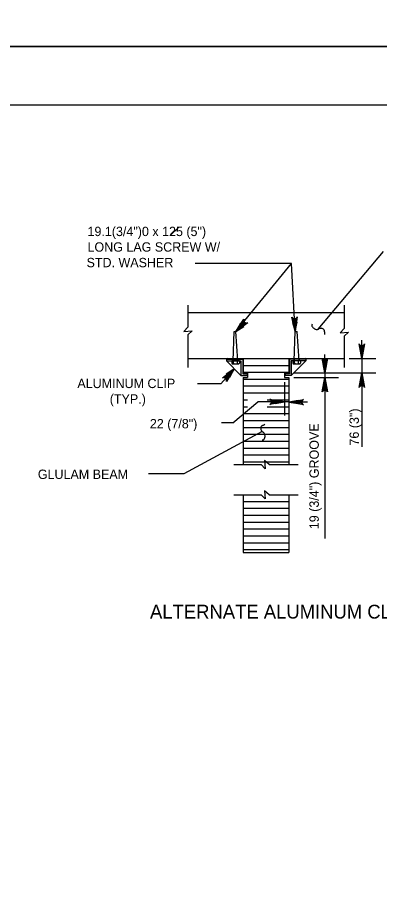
# Model space of a CAD drawing. Extents: x -13 to 81, y -176 to 0.
# Drawn here: x 49.72 to 54.37, y -142.81 to -131.62 of the extents above; entities that cross this region are included whole.
import ezdxf

# ---------------------------------------------------------------- set-up
doc = ezdxf.new("R2010")
doc.units = 0
for name, color, linetype in [('Level 1', 7, 'Continuous'), ('Level 2', 7, 'Continuous'), ('Level 3', 7, 'Continuous'), ('Level 6', 7, 'Continuous'), ('Level 63', 7, 'Continuous'), ('Level 7', 7, 'Continuous')]:
    doc.layers.add(name, color=color, linetype=linetype)

msp = doc.modelspace()

# ---------------------------------------------------------------- linework, layer by layer
at = {"layer": 'Level 1'}
msp.add_lwpolyline([(35.75, -153.25), (67.25, -153.25), (67.25, -132.75), (35.75, -132.75)], close=True, dxfattribs=at)
at = {"layer": 'Level 2'}
for p, q in [((52.488, -136.037), (52.501, -135.658)), ((52.501, -135.658), (52.523, -135.658)), ((52.55, -136.037), (52.523, -135.658)), ((53.273, -136.037), (53.286, -135.659)), ((53.286, -135.659), (53.308, -135.659)), ((53.335, -136.037), (53.308, -135.659)), ((52.401, -136.002), (52.401, -136.014)), ((52.401, -136.002), (52.413, -136.014)), ((52.401, -136.014), (52.401, -136.037)), ((52.401, -136.014), (52.612, -136.014)), ((52.588, -136.225), (52.401, -136.037)), ((52.401, -136.037), (52.588, -136.037)), ((52.569, -136.037), (52.469, -136.037)), ((52.469, -136.037), (52.469, -136.066)), ((52.488, -136.014), (52.488, -136.037)), ((52.493, -136.066), (52.493, -136.037)), ((52.543, -136.066), (52.543, -136.037)), ((52.55, -136.014), (52.55, -136.037)), ((52.569, -136.037), (52.569, -136.066)), ((52.588, -136.037), (52.588, -136.225)), ((52.612, -136.014), (52.612, -136.202)), ((52.615, -136.004), (52.615, -136.093)), ((53.422, -136.014), (53.211, -136.014)), ((53.211, -136.014), (53.211, -136.202)), ((53.422, -136.037), (53.235, -136.037)), ((53.235, -136.225), (53.422, -136.037)), ((53.235, -136.037), (53.235, -136.225)), ((53.254, -136.037), (53.254, -136.066)), ((53.354, -136.037), (53.254, -136.037)), ((53.273, -136.014), (53.273, -136.037)), ((53.278, -136.066), (53.278, -136.037)), ((53.328, -136.066), (53.328, -136.037)), ((53.335, -136.014), (53.335, -136.037)), ((53.354, -136.037), (53.354, -136.066)), ((53.422, -136.002), (53.41, -136.014)), ((53.422, -136.002), (53.422, -136.014)), ((53.422, -136.014), (53.422, -136.037)), ((52.478, -136.074), (52.554, -136.074)), ((52.615, -136.093), (52.615, -136.19)), ((53.266, -136.075), (53.342, -136.075)), ((52.588, -136.225), (52.666, -136.225)), ((52.612, -136.202), (52.666, -136.202)), ((52.666, -136.19), (52.654, -136.202)), ((52.666, -136.19), (52.666, -136.202)), ((52.666, -136.202), (52.666, -136.225)), ((53.157, -136.19), (53.169, -136.202)), ((53.157, -136.19), (53.157, -136.202)), ((53.211, -136.202), (53.157, -136.202)), ((53.157, -136.202), (53.157, -136.225)), ((53.235, -136.225), (53.157, -136.225))]:
    msp.add_line(p, q, dxfattribs=at)
for centre, radius, start, end in [((52.481, -136.062), 0.0126, 197.4518, 342.5482), ((52.518, -136.035), 0.0397, 231.05, 308.95), ((52.556, -136.061), 0.0139, 201.2869, 268.1729), ((52.552, -136.054), 0.0204, 273.9205, 325.1533), ((53.266, -136.062), 0.0126, 197.4518, 342.5482), ((53.303, -136.035), 0.0397, 231.05, 308.95), ((53.341, -136.061), 0.0139, 201.2869, 268.1729), ((53.341, -136.061), 0.0139, 268.1729, 338.7131)]:
    msp.add_arc(centre, radius, start, end, dxfattribs=at)
at = {"layer": 'Level 3'}
for p, q in [((51.786, -134.321), (51.679, -134.427)), ((53.579, -135.63), (54.418, -134.632)), ((54.142, -135.886), (54.142, -135.768)), ((53.665, -136.072), (53.665, -135.954)), ((53.976, -136.004), (54.319, -136.004)), ((54.142, -136.004), (54.142, -136.19)), ((53.267, -136.19), (53.842, -136.19)), ((53.267, -136.249), (53.842, -136.249)), ((53.58, -136.19), (54.319, -136.19)), ((53.665, -136.19), (53.665, -136.249)), ((53.146, -136.31), (53.146, -136.739)), ((53.205, -136.31), (53.205, -136.739)), ((53.665, -136.367), (53.665, -138.315)), ((54.142, -136.308), (54.142, -137.138)), ((53.028, -136.562), (52.803, -136.562)), ((53.205, -136.562), (53.146, -136.562)), ((53.323, -136.562), (53.441, -136.562)), ((52.485, -136.833), (52.338, -136.833)), ((52.861, -136.943), (51.854, -137.486)), ((51.854, -137.486), (51.399, -137.486))]:
    msp.add_line(p, q, dxfattribs=at)
for points in [[(54.122, -135.886), (54.162, -135.886), (54.142, -136.004)], [(53.645, -136.072), (53.685, -136.072), (53.665, -136.19)], [(53.645, -136.367), (53.685, -136.367), (53.665, -136.249)], [(54.122, -136.308), (54.162, -136.308), (54.142, -136.19)], [(53.028, -136.542), (53.028, -136.582), (53.146, -136.562)], [(53.323, -136.542), (53.323, -136.582), (53.205, -136.562)]]:
    msp.add_lwpolyline(points, close=True, dxfattribs=at)
for centre, radius, start, end in [((53.518, -135.582), 0.0193, 170.4902, 201.7577), ((53.537, -135.586), 0.0393, 148.7171, 170.4902), ((53.549, -135.57), 0.0535, 201.7577, 214.6775), ((53.56, -135.562), 0.0664, 214.6775, 226.2739), ((53.58, -135.541), 0.0956, 226.2739, 239.4528), ((53.562, -135.573), 0.0591, 239.4528, 256.2348), ((53.564, -135.563), 0.0691, 256.2348, 270.4168), ((53.564, -135.585), 0.0474, 270.4168, 287.5613), ((53.568, -135.596), 0.0352, 287.5613, 306.9913), ((53.608, -135.649), 0.0312, 106.3472, 126.9913), ((53.611, -135.662), 0.0439, 94.4451, 106.3472), ((53.615, -135.701), 0.0832, 85.805, 94.4451), ((53.617, -135.665), 0.0475, 62.1792, 85.805), ((53.619, -135.661), 0.0431, 37.3468, 62.1792), ((53.601, -135.675), 0.0659, 25.7625, 37.3468), ((53.648, -135.652), 0.0135, 0.0101, 25.7625), ((53.862, -135.684), 0.202, 173.4916, 177.6158), ((53.838, -135.683), 0.178, 177.6158, 180.4164), ((53.994, -135.682), 0.334, 180.4164, 182.4618), ((53.581, -135.652), 0.0808, 353.4916, 0.0101), ((52.885, -136.903), 0.0431, 157.8939, 182.7263), ((52.89, -136.903), 0.0475, 182.7263, 206.3521), ((52.906, -136.911), 0.0659, 146.3097, 157.8939), ((52.922, -136.887), 0.0832, 206.3521, 214.9922), ((52.863, -136.882), 0.0135, 120.5573, 146.3097), ((52.889, -136.909), 0.0439, 214.9922, 226.8944), ((52.897, -136.94), 0.0808, 114.0388, 120.5573), ((52.782, -136.682), 0.202, 294.0388, 298.163), ((52.793, -136.703), 0.178, 298.163, 300.9635), ((52.713, -136.57), 0.334, 300.9635, 303.0089), ((52.881, -136.919), 0.0312, 226.8944, 247.5384), ((52.855, -136.98), 0.0352, 48.1085, 67.5384), ((52.869, -137.03), 0.0193, 291.0374, 322.3049), ((52.847, -136.989), 0.0474, 30.964, 48.1085), ((52.842, -137.009), 0.0535, 322.3049, 335.2247), ((52.828, -137), 0.0691, 16.782, 30.964), ((52.83, -137.004), 0.0664, 335.2247, 346.821), ((52.838, -136.997), 0.0591, 0, 16.782), ((52.802, -136.997), 0.0956, 346.821, 0), ((52.862, -137.012), 0.0393, 269.2643, 291.0374)]:
    msp.add_arc(centre, radius, start, end, dxfattribs=at)
at = {"layer": 'Level 6'}
for p, q in [((53.238, -134.786), (52, -134.786)), ((51.906, -135.322), (51.906, -135.603)), ((53.914, -135.322), (53.914, -135.619)), ((51.906, -135.413), (53.914, -135.413)), ((51.906, -135.603), (51.855, -135.66)), ((51.855, -135.66), (51.961, -135.652)), ((51.961, -135.652), (51.906, -135.703)), ((51.906, -135.703), (51.906, -136.122)), ((53.914, -135.619), (53.863, -135.676)), ((53.863, -135.676), (53.969, -135.668)), ((53.969, -135.668), (53.914, -135.72)), ((53.914, -135.72), (53.914, -136.122)), ((51.906, -136.004), (52.895, -136.004)), ((52.895, -136.004), (53.914, -136.004)), ((53.205, -136.004), (53.205, -136.093)), ((53.205, -136.093), (53.205, -136.19)), ((52.615, -136.19), (52.674, -136.19)), ((52.615, -136.249), (52.674, -136.249)), ((52.615, -136.249), (52.615, -136.358)), ((52.674, -136.19), (52.674, -136.249)), ((53.146, -136.19), (53.146, -136.249)), ((53.146, -136.19), (53.205, -136.19)), ((53.146, -136.249), (53.205, -136.249)), ((53.205, -136.249), (53.205, -136.27)), ((52.329, -136.329), (52.031, -136.329)), ((52.615, -136.358), (52.615, -137.368)), ((53.205, -136.27), (53.205, -137.368)), ((52.485, -136.833), (52.803, -136.562)), ((52.496, -137.368), (52.848, -137.368)), ((52.899, -137.424), (52.848, -137.368)), ((52.892, -137.317), (52.899, -137.424)), ((52.949, -137.368), (52.892, -137.317)), ((52.949, -137.368), (53.323, -137.368)), ((52.949, -137.754), (52.892, -137.703)), ((52.892, -137.703), (52.899, -137.809)), ((52.496, -137.754), (52.848, -137.754)), ((52.615, -137.754), (52.615, -138.495)), ((52.899, -137.809), (52.848, -137.754)), ((52.949, -137.754), (53.323, -137.754)), ((53.205, -137.754), (53.205, -138.495)), ((52.615, -138.495), (53.205, -138.495))]:
    msp.add_line(p, q, dxfattribs=at)
for points in [[(52.523, -135.658), (53.238, -134.786)], [(53.286, -135.659), (53.238, -134.786)], [(53.286, -135.659), (53.241, -135.474), (53.252, -135.488), (53.265, -135.495), (53.277, -135.496), (53.29, -135.494), (53.302, -135.486), (53.311, -135.471), (53.286, -135.659), (53.302, -135.486), (53.29, -135.494), (53.286, -135.659), (53.277, -135.496), (53.265, -135.495), (53.286, -135.659), (53.252, -135.488)], [(52.523, -135.658), (52.626, -135.499), (52.624, -135.517), (52.628, -135.531), (52.635, -135.541), (52.646, -135.548), (52.66, -135.551), (52.677, -135.548), (52.523, -135.658), (52.66, -135.551), (52.646, -135.548), (52.523, -135.658), (52.635, -135.541), (52.628, -135.531), (52.523, -135.658), (52.624, -135.517)], [(54.142, -136.004), (54.107, -135.817), (54.117, -135.832), (54.13, -135.839), (54.142, -135.841), (54.155, -135.839), (54.167, -135.832), (54.177, -135.817), (54.142, -136.004), (54.167, -135.832), (54.155, -135.839), (54.142, -136.004), (54.142, -135.841), (54.13, -135.839), (54.142, -136.004), (54.117, -135.832)], [(53.665, -136.19), (53.63, -136.003), (53.64, -136.018), (53.652, -136.025), (53.665, -136.027), (53.677, -136.025), (53.69, -136.018), (53.7, -136.003), (53.665, -136.19), (53.69, -136.018), (53.677, -136.025), (53.665, -136.19), (53.665, -136.027), (53.652, -136.025), (53.665, -136.19), (53.64, -136.018)], [(52.5, -136.138), (52.329, -136.329)], [(52.5, -136.138), (52.402, -136.3), (52.404, -136.282), (52.4, -136.269), (52.392, -136.259), (52.381, -136.252), (52.367, -136.249), (52.35, -136.253), (52.5, -136.138), (52.367, -136.249), (52.381, -136.252), (52.5, -136.138), (52.392, -136.259), (52.4, -136.269), (52.5, -136.138), (52.404, -136.282)], [(53.665, -136.249), (53.7, -136.435), (53.69, -136.421), (53.677, -136.414), (53.665, -136.411), (53.652, -136.414), (53.64, -136.421), (53.63, -136.435), (53.665, -136.249), (53.64, -136.421), (53.652, -136.414), (53.665, -136.249), (53.665, -136.411), (53.677, -136.414), (53.665, -136.249), (53.69, -136.421)], [(54.142, -136.19), (54.177, -136.376), (54.167, -136.362), (54.155, -136.355), (54.142, -136.352), (54.13, -136.355), (54.117, -136.362), (54.107, -136.376), (54.142, -136.19), (54.117, -136.362), (54.13, -136.355), (54.142, -136.19), (54.142, -136.352), (54.155, -136.355), (54.142, -136.19), (54.167, -136.362)], [(53.146, -136.562), (52.96, -136.597), (52.974, -136.587), (52.982, -136.574), (52.984, -136.562), (52.982, -136.549), (52.974, -136.537), (52.96, -136.527), (53.146, -136.562), (52.974, -136.537), (52.982, -136.549), (53.146, -136.562), (52.984, -136.562), (52.982, -136.574), (53.146, -136.562), (52.974, -136.587)], [(53.205, -136.565), (53.392, -136.53), (53.377, -136.54), (53.37, -136.553), (53.368, -136.565), (53.37, -136.578), (53.377, -136.59), (53.392, -136.6), (53.205, -136.565), (53.377, -136.59), (53.37, -136.578), (53.205, -136.565), (53.368, -136.565), (53.37, -136.553), (53.205, -136.565), (53.377, -136.54)]]:
    msp.add_lwpolyline(points, dxfattribs=at)
for points in [[(52.523, -135.658), (52.626, -135.593), (52.583, -135.553)], [(53.286, -135.659), (53.309, -135.539), (53.25, -135.542)], [(52.5, -136.138), (52.4, -136.206), (52.444, -136.245)]]:
    msp.add_lwpolyline(points, close=True, dxfattribs=at)
at = {"layer": 'Level 63'}
for points in [[(34, -132), (68, -132), (68, -110), (34, -110)], [(34, -154), (68, -154), (68, -132), (34, -132)]]:
    msp.add_lwpolyline(points, close=True, dxfattribs=at)
at = {"layer": 'Level 7'}
for p, q in [((52.615, -136.093), (53.205, -136.093)), ((52.615, -136.181), (53.205, -136.181)), ((52.615, -136.27), (53.205, -136.27)), ((52.615, -136.358), (53.205, -136.358)), ((52.615, -136.447), (53.205, -136.447)), ((52.615, -136.535), (52.673, -136.535)), ((52.924, -136.535), (53.205, -136.535)), ((52.615, -136.624), (52.673, -136.624)), ((52.924, -136.624), (53.205, -136.624)), ((52.615, -136.713), (53.205, -136.713)), ((52.615, -136.801), (53.205, -136.801)), ((52.615, -136.89), (53.205, -136.89)), ((52.615, -136.978), (53.205, -136.978)), ((52.615, -137.067), (53.205, -137.067)), ((52.615, -137.156), (53.205, -137.156)), ((52.615, -137.244), (53.205, -137.244)), ((52.615, -137.333), (53.205, -137.333)), ((52.615, -137.84), (53.205, -137.84)), ((52.615, -137.928), (53.205, -137.928)), ((52.615, -138.017), (53.205, -138.017)), ((52.615, -138.105), (53.205, -138.105)), ((52.615, -138.194), (53.205, -138.194)), ((52.615, -138.283), (53.205, -138.283)), ((52.615, -138.371), (53.205, -138.371)), ((52.615, -138.46), (53.205, -138.46))]:
    msp.add_line(p, q, dxfattribs=at)

# ---------------------------------------------------------------- texts
at = {"layer": 'Level 3'}
for s, height, p in [('19.1(3/4")0 x 125 (5")', 0.12, (50.617, -134.433)), ('LONG LAG SCREW W/', 0.12, (50.617, -134.633)), ('STD. WASHER', 0.12, (50.605, -134.833)), ('ALUMINUM CLIP', 0.12, (50.487, -136.385)), ('(TYP.)', 0.12, (50.903, -136.585)), ('22 (7/8")', 0.12, (51.418, -136.902)), ('GLULAM BEAM', 0.12, (49.979, -137.552)), ('ALTERNATE ALUMINUM CLIP DECK ANCHORAGE DETAIL', 0.17717, (51.42, -139.345))]:
    msp.add_text(s, height=height, dxfattribs=at).set_placement(p)
for s, p in [('76 (3")', (54.103, -137.123)), ('19 (3/4") GROOVE', (53.588, -138.197))]:
    msp.add_text(s, height=0.12, rotation=90, dxfattribs=at).set_placement(p)

doc.saveas('drawing.dxf')
